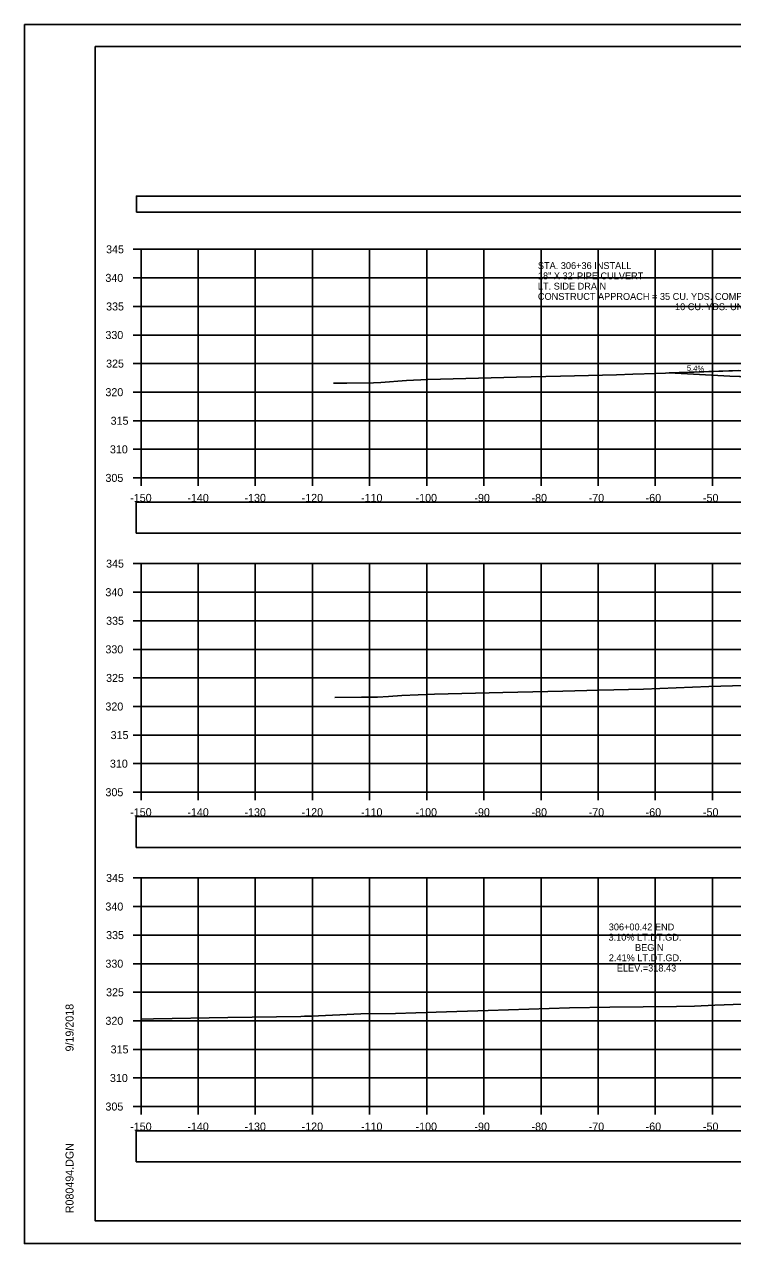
# Model space of a CAD drawing. Extents: x 1376273 to 1384221, y 378927 to 384592.
# Drawn here: x 1381187.9 to 1381311.9, y 380965.2 to 381178.5 of the extents above; entities that cross this region are included whole.
import ezdxf

# ---------------------------------------------------------------- set-up
doc = ezdxf.new("R2010")
doc.units = 0
for name, color, linetype in [('R_Axis', 7, 'Continuous'), ('R_Axis Annot', 7, 'Continuous'), ('R_Border', 7, 'Continuous'), ('R_Drive', 7, 'Continuous'), ('R_Exist Surface', 7, 'Continuous'), ('R_Grid', 7, 'Continuous'), ('R_No Plot', 7, 'Continuous'), ('R_Xsect Elev', 7, 'Continuous'), ('T_Notes', 7, 'Continuous')]:
    doc.layers.add(name, color=color, linetype=linetype)

msp = doc.modelspace()

# ---------------------------------------------------------------- linework, layer by layer
at = {"layer": 'R_Axis'}
for p, q in [((1381206.95, 381139.17), (1381208.35, 381139.17)), ((1381208.35, 381099.17), (1381208.35, 381139.17)), ((1381206.95, 381134.17), (1381208.35, 381134.17)), ((1381206.95, 381129.17), (1381208.35, 381129.17)), ((1381206.95, 381124.17), (1381208.35, 381124.17)), ((1381206.95, 381119.17), (1381208.35, 381119.17)), ((1381206.95, 381114.17), (1381208.35, 381114.17)), ((1381206.95, 381109.17), (1381208.35, 381109.17)), ((1381206.95, 381104.17), (1381208.35, 381104.17)), ((1381206.95, 381099.17), (1381208.35, 381099.17)), ((1381208.35, 381099.17), (1381508.35, 381099.17)), ((1381208.35, 381097.77), (1381208.35, 381099.17)), ((1381218.35, 381097.77), (1381218.35, 381099.17)), ((1381228.35, 381097.77), (1381228.35, 381099.17)), ((1381238.35, 381097.77), (1381238.35, 381099.17)), ((1381248.35, 381097.77), (1381248.35, 381099.17)), ((1381258.35, 381097.77), (1381258.35, 381099.17)), ((1381268.35, 381097.77), (1381268.35, 381099.17)), ((1381278.35, 381097.77), (1381278.35, 381099.17)), ((1381288.35, 381097.77), (1381288.35, 381099.17)), ((1381298.35, 381097.77), (1381298.35, 381099.17)), ((1381308.35, 381097.77), (1381308.35, 381099.17)), ((1381206.95, 381084.17), (1381208.35, 381084.17)), ((1381208.35, 381044.17), (1381208.35, 381084.17)), ((1381206.95, 381079.17), (1381208.35, 381079.17)), ((1381206.95, 381074.17), (1381208.35, 381074.17)), ((1381206.95, 381069.17), (1381208.35, 381069.17)), ((1381206.95, 381064.17), (1381208.35, 381064.17)), ((1381206.95, 381059.17), (1381208.35, 381059.17)), ((1381206.95, 381054.17), (1381208.35, 381054.17)), ((1381206.95, 381049.17), (1381208.35, 381049.17)), ((1381206.95, 381044.17), (1381208.35, 381044.17)), ((1381208.35, 381044.17), (1381508.35, 381044.17)), ((1381208.35, 381042.77), (1381208.35, 381044.17)), ((1381218.35, 381042.77), (1381218.35, 381044.17)), ((1381228.35, 381042.77), (1381228.35, 381044.17)), ((1381238.35, 381042.77), (1381238.35, 381044.17)), ((1381248.35, 381042.77), (1381248.35, 381044.17)), ((1381258.35, 381042.77), (1381258.35, 381044.17)), ((1381268.35, 381042.77), (1381268.35, 381044.17)), ((1381278.35, 381042.77), (1381278.35, 381044.17)), ((1381288.35, 381042.77), (1381288.35, 381044.17)), ((1381298.35, 381042.77), (1381298.35, 381044.17)), ((1381308.35, 381042.77), (1381308.35, 381044.17)), ((1381206.95, 381029.17), (1381208.35, 381029.17)), ((1381208.35, 380989.17), (1381208.35, 381029.17)), ((1381206.95, 381024.17), (1381208.35, 381024.17)), ((1381206.95, 381019.17), (1381208.35, 381019.17)), ((1381206.95, 381014.17), (1381208.35, 381014.17)), ((1381206.95, 381009.17), (1381208.35, 381009.17)), ((1381206.95, 381004.17), (1381208.35, 381004.17)), ((1381206.95, 380999.17), (1381208.35, 380999.17)), ((1381206.95, 380994.17), (1381208.35, 380994.17)), ((1381206.95, 380989.17), (1381208.35, 380989.17)), ((1381208.35, 380989.17), (1381508.35, 380989.17)), ((1381208.35, 380987.77), (1381208.35, 380989.17)), ((1381218.35, 380987.77), (1381218.35, 380989.17)), ((1381228.35, 380987.77), (1381228.35, 380989.17)), ((1381238.35, 380987.77), (1381238.35, 380989.17)), ((1381248.35, 380987.77), (1381248.35, 380989.17)), ((1381258.35, 380987.77), (1381258.35, 380989.17)), ((1381268.35, 380987.77), (1381268.35, 380989.17)), ((1381278.35, 380987.77), (1381278.35, 380989.17)), ((1381288.35, 380987.77), (1381288.35, 380989.17)), ((1381298.35, 380987.77), (1381298.35, 380989.17)), ((1381308.35, 380987.77), (1381308.35, 380989.17))]:
    msp.add_line(p, q, dxfattribs=at)
at = {"layer": 'R_Axis Annot'}
for points in [[(1381207.54, 381145.66), (1381509.34, 381145.66), (1381509.34, 381148.47), (1381207.54, 381148.47)], [(1381207.5, 381089.5), (1381509.19, 381089.5), (1381509.19, 381094.91), (1381207.5, 381094.91)], [(1381207.5, 381034.5), (1381509.19, 381034.5), (1381509.19, 381039.92), (1381207.5, 381039.92)], [(1381207.5, 380979.52), (1381509.19, 380979.52), (1381509.19, 380984.93), (1381207.5, 380984.93)]]:
    msp.add_lwpolyline(points, close=True, dxfattribs=at)
at = {"layer": 'R_Border'}
for p, q in [((1381200.35, 381174.63), (1381516.53, 381174.63)), ((1381200.35, 380969.17), (1381200.35, 381174.63)), ((1381200.35, 380969.17), (1381200.35, 380969.17)), ((1381516.53, 380969.17), (1381200.35, 380969.17))]:
    msp.add_line(p, q, dxfattribs=at)
at = {"layer": 'R_Drive'}
for p, q in [((1381311.37, 381116.96), (1381300.78, 381117.53)), ((1381321.36, 381116.62), (1381311.37, 381116.96))]:
    msp.add_line(p, q, dxfattribs=at)
at = {"layer": 'R_Exist Surface'}
for points in [[(1381242.02, 381115.75), (1381244.37, 381115.76), (1381249.06, 381115.8), (1381250.34, 381115.88), (1381254.83, 381116.24), (1381258.55, 381116.39), (1381274.05, 381116.79), (1381281.76, 381116.95), (1381291.57, 381117.23), (1381294.39, 381117.3), (1381298.46, 381117.45), (1381313.55, 381117.96)], [(1381242.28, 381060.75), (1381246.91, 381060.78), (1381249.72, 381060.8), (1381251.65, 381060.92), (1381253.99, 381061.11), (1381259.72, 381061.34), (1381271.67, 381061.64), (1381282.16, 381061.86), (1381288.47, 381062.04), (1381296.29, 381062.22), (1381307.71, 381062.66), (1381313.95, 381062.87)], [(1381208.35, 381004.46), (1381210.51, 381004.53), (1381223.52, 381004.77), (1381236.31, 381004.95), (1381236.93, 381004.97), (1381238.18, 381005.01), (1381246.8, 381005.4), (1381252.88, 381005.47), (1381260.02, 381005.7), (1381269.12, 381005.99), (1381283.33, 381006.42), (1381290.4, 381006.54), (1381302.07, 381006.67), (1381305.22, 381006.72), (1381308.78, 381006.89), (1381320.01, 381007.32)]]:
    msp.add_lwpolyline(points, dxfattribs=at)
at = {"layer": 'R_Grid'}
for p, q in [((1381208.35, 381139.17), (1381508.35, 381139.17)), ((1381208.35, 381099.17), (1381208.35, 381139.17)), ((1381218.35, 381099.17), (1381218.35, 381139.17)), ((1381228.35, 381099.17), (1381228.35, 381139.17)), ((1381238.35, 381099.17), (1381238.35, 381139.17)), ((1381248.35, 381099.17), (1381248.35, 381139.17)), ((1381258.35, 381099.17), (1381258.35, 381139.17)), ((1381268.35, 381099.17), (1381268.35, 381139.17)), ((1381278.35, 381099.17), (1381278.35, 381139.17)), ((1381288.35, 381099.17), (1381288.35, 381139.17)), ((1381298.35, 381099.17), (1381298.35, 381139.17)), ((1381308.35, 381099.17), (1381308.35, 381139.17)), ((1381208.35, 381134.17), (1381508.35, 381134.17)), ((1381208.35, 381129.17), (1381508.35, 381129.17)), ((1381208.35, 381124.17), (1381508.35, 381124.17)), ((1381208.35, 381119.17), (1381508.35, 381119.17)), ((1381208.35, 381114.17), (1381508.35, 381114.17)), ((1381208.35, 381109.17), (1381508.35, 381109.17)), ((1381208.35, 381104.17), (1381508.35, 381104.17)), ((1381208.35, 381099.17), (1381508.35, 381099.17)), ((1381208.35, 381084.17), (1381508.35, 381084.17)), ((1381208.35, 381044.17), (1381208.35, 381084.17)), ((1381218.35, 381044.17), (1381218.35, 381084.17)), ((1381228.35, 381044.17), (1381228.35, 381084.17)), ((1381238.35, 381044.17), (1381238.35, 381084.17)), ((1381248.35, 381044.17), (1381248.35, 381084.17)), ((1381258.35, 381044.17), (1381258.35, 381084.17)), ((1381268.35, 381044.17), (1381268.35, 381084.17)), ((1381278.35, 381044.17), (1381278.35, 381084.17)), ((1381288.35, 381044.17), (1381288.35, 381084.17)), ((1381298.35, 381044.17), (1381298.35, 381084.17)), ((1381308.35, 381044.17), (1381308.35, 381084.17)), ((1381208.35, 381079.17), (1381508.35, 381079.17)), ((1381208.35, 381074.17), (1381508.35, 381074.17)), ((1381208.35, 381069.17), (1381508.35, 381069.17)), ((1381208.35, 381064.17), (1381508.35, 381064.17)), ((1381208.35, 381059.17), (1381508.35, 381059.17)), ((1381208.35, 381054.17), (1381508.35, 381054.17)), ((1381208.35, 381049.17), (1381508.35, 381049.17)), ((1381208.35, 381044.17), (1381508.35, 381044.17)), ((1381208.35, 381029.17), (1381508.35, 381029.17)), ((1381208.35, 380989.17), (1381208.35, 381029.17)), ((1381218.35, 380989.17), (1381218.35, 381029.17)), ((1381228.35, 380989.17), (1381228.35, 381029.17)), ((1381238.35, 380989.17), (1381238.35, 381029.17)), ((1381248.35, 380989.17), (1381248.35, 381029.17)), ((1381258.35, 380989.17), (1381258.35, 381029.17)), ((1381268.35, 380989.17), (1381268.35, 381029.17)), ((1381278.35, 380989.17), (1381278.35, 381029.17)), ((1381288.35, 380989.17), (1381288.35, 381029.17)), ((1381298.35, 380989.17), (1381298.35, 381029.17)), ((1381308.35, 380989.17), (1381308.35, 381029.17)), ((1381208.35, 381024.17), (1381508.35, 381024.17)), ((1381208.35, 381019.17), (1381508.35, 381019.17)), ((1381208.35, 381014.17), (1381508.35, 381014.17)), ((1381208.35, 381009.17), (1381508.35, 381009.17)), ((1381208.35, 381004.17), (1381508.35, 381004.17)), ((1381208.35, 380999.17), (1381508.35, 380999.17)), ((1381208.35, 380994.17), (1381508.35, 380994.17)), ((1381208.35, 380989.17), (1381508.35, 380989.17))]:
    msp.add_line(p, q, dxfattribs=at)
at = {"layer": 'R_No Plot'}
for p, q in [((1381187.95, 381178.52), (1381521.28, 381178.52)), ((1381187.95, 380965.19), (1381521.28, 380965.19))]:
    msp.add_line(p, q, dxfattribs=at)
for points in [[(1381187.94, 381178.52), (1381521.28, 381178.52), (1381521.28, 380965.19), (1381187.94, 380965.19)], [(1381434.27, 381174.63), (1381434.27, 381164.75), (1381470, 381164.75), (1381470, 381161.83), (1381493.2, 381161.83), (1381493.2, 381137.5), (1381516.53, 381137.5), (1381516.53, 380969.17), (1381200.35, 380969.17), (1381200.35, 381174.63)]]:
    msp.add_lwpolyline(points, close=True, dxfattribs=at)
at = {"layer": 'T_Notes'}
for p, q in [((1381312.94, 381117.94), (1381300.78, 381117.53)), ((1381300.78, 381117.53), (1381311.37, 381116.96)), ((1381311.37, 381116.96), (1381316.4, 381116.79))]:
    msp.add_line(p, q, dxfattribs=at)

# ---------------------------------------------------------------- texts
at = {"layer": 'R_Axis Annot'}
for s, p in [('345', (1381202.24, 381138.47)), ('340', (1381202.12, 381133.47)), ('335', (1381202.24, 381128.47)), ('330', (1381202.12, 381123.47)), ('325', (1381202.24, 381118.47)), ('320', (1381202.12, 381113.47)), ('315', (1381203.03, 381108.47)), ('310', (1381202.91, 381103.47)), ('305', (1381202.13, 381098.47)), ('-150', (1381206.46, 381094.97)), ('-140', (1381216.46, 381094.97)), ('-130', (1381226.46, 381094.97)), ('-120', (1381236.46, 381094.97)), ('-110', (1381246.85, 381094.97)), ('-100', (1381256.4, 381094.97)), ('-90', (1381266.69, 381094.97)), ('-80', (1381276.69, 381094.97)), ('-70', (1381286.69, 381094.97)), ('-60', (1381296.66, 381094.97)), ('-50', (1381306.69, 381094.97)), ('345', (1381202.24, 381083.47)), ('340', (1381202.12, 381078.47)), ('335', (1381202.24, 381073.47)), ('330', (1381202.12, 381068.47)), ('325', (1381202.24, 381063.47)), ('320', (1381202.12, 381058.47)), ('315', (1381203.03, 381053.47)), ('310', (1381202.91, 381048.47)), ('305', (1381202.13, 381043.47)), ('-150', (1381206.46, 381039.97)), ('-140', (1381216.46, 381039.97)), ('-130', (1381226.46, 381039.97)), ('-120', (1381236.46, 381039.97)), ('-110', (1381246.85, 381039.97)), ('-100', (1381256.4, 381039.97)), ('-90', (1381266.69, 381039.97)), ('-80', (1381276.69, 381039.97)), ('-70', (1381286.69, 381039.97)), ('-60', (1381296.66, 381039.97)), ('-50', (1381306.69, 381039.97)), ('345', (1381202.24, 381028.47)), ('340', (1381202.12, 381023.47)), ('335', (1381202.24, 381018.47)), ('330', (1381202.12, 381013.47)), ('325', (1381202.24, 381008.47)), ('320', (1381202.12, 381003.47)), ('315', (1381203.03, 380998.47)), ('310', (1381202.91, 380993.47)), ('305', (1381202.13, 380988.47)), ('-150', (1381206.46, 380984.97)), ('-140', (1381216.46, 380984.97)), ('-130', (1381226.46, 380984.97)), ('-120', (1381236.46, 380984.97)), ('-110', (1381246.85, 380984.97)), ('-100', (1381256.4, 380984.97)), ('-90', (1381266.69, 380984.97)), ('-80', (1381276.69, 380984.97)), ('-70', (1381286.69, 380984.97)), ('-60', (1381296.66, 380984.97)), ('-50', (1381306.69, 380984.97))]:
    msp.add_text(s, height=1.4, dxfattribs=at).set_placement(p)
at = {"layer": 'R_Border'}
for s, p in [('9/19/2018', (1381196.54, 380998.81)), ('R080494.DGN', (1381196.54, 380970.5))]:
    msp.add_text(s, height=1.4, rotation=90, dxfattribs=at).set_placement(p)
at = {"layer": 'R_Drive'}
for s, p in [('STA. 306+36 INSTALL', (1381277.8, 381135.72)), ('18" X 32\' PIPE CULVERT', (1381277.8, 381133.92)), ('LT. SIDE DRAIN', (1381277.8, 381132.12)), ('CONSTRUCT APPROACH = 35 CU. YDS. COMP. EMB.', (1381277.8, 381130.32)), ('10 CU. YDS. UNCL. EXC.', (1381301.8, 381128.52))]:
    msp.add_text(s, height=1.2, dxfattribs=at).set_placement(p)
msp.add_text('5.4%', height=1, rotation=356.8955, dxfattribs=at).set_placement((1381303.84, 381117.91))
at = {"layer": 'R_Xsect Elev'}
for s, p in [('306+00.42 END', (1381290.2, 381020)), ('3.10% LT.DT.GD.', (1381290.16, 381018.2)), ('BEGIN', (1381294.8, 381016.4)), ('2.41% LT.DT.GD.', (1381290.21, 381014.6)), ('ELEV.=318.43', (1381291.61, 381012.8))]:
    msp.add_text(s, height=1.2, rotation=360, dxfattribs=at).set_placement(p)

doc.saveas('drawing.dxf')
